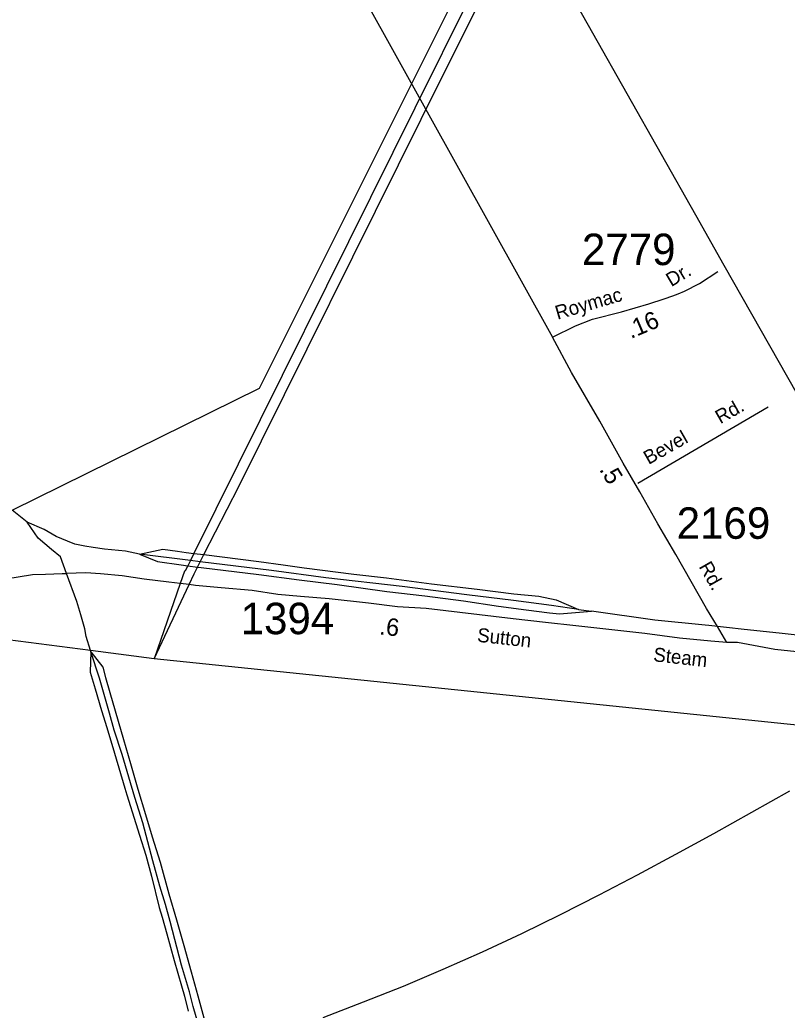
# Model space of a CAD drawing. Extents: x 1945482 to 2853149, y 66427 to 1015778.
# Drawn here: x 2307372 to 2310973, y 193965 to 198614 of the extents above; entities that cross this region are included whole.
import ezdxf

# ---------------------------------------------------------------- set-up
doc = ezdxf.new("R2010")
doc.units = 0
for name, color, linetype in [('Old_Level_10', 7, 'Continuous'), ('Old_Level_11', 7, 'Continuous'), ('Old_Level_17', 7, 'Continuous'), ('Old_Level_3', 7, 'Continuous'), ('Old_Level_32', 7, 'Continuous'), ('Old_Level_35', 7, 'Continuous'), ('Old_Level_44', 7, 'Continuous'), ('Old_Level_56', 7, 'Continuous'), ('Old_Level_8', 7, 'Continuous')]:
    doc.layers.add(name, color=color, linetype=linetype)

msp = doc.modelspace()

# ---------------------------------------------------------------- linework, layer by layer
at = {"layer": 'Old_Level_3'}
msp.add_lwpolyline([(2310983.7, 194993), (2310805.8, 194892.8), (2310627.6, 194793.6), (2310448.8, 194695.7), (2310269.4, 194599.4), (2310089.2, 194505.1), (2309908.1, 194413.3), (2309725.8, 194324.2), (2309542.2, 194238.1), (2309357.3, 194155.6), (2309170.7, 194076.9), (2308982.5, 194002.2), (2308793.2, 193930.2)], dxfattribs=at)
at = {"layer": 'Old_Level_32'}
for points in [[(2309871.7, 197123.6), (2309979.4, 197177.3), (2310058.7, 197208.2), (2310194.8, 197243.7), (2310323.9, 197280.3), (2310395.3, 197303.8), (2310436.5, 197318.5), (2310461.8, 197327.8), (2310491.5, 197339.3), (2310561, 197375.6), (2310647, 197432.4)], [(2310645.2, 195766.2), (2310594.7, 195850.7), (2310450.6, 196103.9), (2310366.1, 196248.4), (2310280.6, 196397.7), (2310202.6, 196533.2), (2310093.2, 196729.9), (2309961.2, 196958.9), (2309871.7, 197123.6)], [(2310690, 195691.1), (2310613.8, 195696.8), (2310467.2, 195711), (2310304.3, 195732.5), (2309980.7, 195769.7), (2309838.1, 195784.1), (2309687.3, 195802.1), (2309279.2, 195849.9), (2309144.8, 195858.6), (2309008.1, 195875.2), (2308823.2, 195895.9), (2308688.7, 195906.5), (2308582.3, 195916.3), (2308461.5, 195935.5), (2308317, 195947.8), (2308196.5, 195959), (2308165.8, 195962.7), (2308124.2, 195967.8), (2308071.8, 195974.1), (2307955.2, 195987.5), (2307852.6, 196003.4), (2307750.1, 196013.4), (2307681.9, 196018.7), (2307591.1, 196015.1)], [(2310690, 195691.1), (2310645.2, 195766.2)], [(2311589, 195587.9), (2311574.5, 195588.8), (2311499.9, 195603.9), (2311337.4, 195613.4), (2311230.8, 195629.2), (2311148.4, 195638), (2311048.1, 195644), (2310915.5, 195658.7), (2310739.4, 195691.1), (2310690, 195691.1)]]:
    msp.add_lwpolyline(points, dxfattribs=at)
at = {"layer": 'Old_Level_35'}
for points in [[(2308695.9, 199240.3), (2309871.7, 197123.6)], [(2310884.2, 196794.8), (2310272.3, 196437.7)], [(2307111.9, 195970), (2307195.2, 195979.4), (2307306.9, 195989.8), (2307432.1, 196010.8), (2307492.1, 196011.1), (2307569.9, 196014.2), (2307580, 196014.6), (2307591.1, 196015.1)]]:
    msp.add_lwpolyline(points, dxfattribs=at)
at = {"layer": 'Old_Level_44'}
msp.add_line((2309993.7, 195846), (2310053.8, 195838.8), dxfattribs=at)
for points in [[(2311748.8, 195574.5), (2310677.6, 197461), (2310543.5, 197697.2), (2309738.8, 199121.3), (2309709.2, 199173.6), (2309672.1, 199239.2), (2309406.8, 199708.8)], [(2307407, 196256.4), (2307336.7, 196312)], [(2307932.8, 196105.2), (2307868.5, 196120.3), (2307768.5, 196129.1), (2307716.4, 196136.5), (2307676.3, 196143.9), (2307630.1, 196153.3), (2307596, 196166.9), (2307541.7, 196188.2), (2307485.4, 196221.3), (2307407, 196256.4)], [(2307591.1, 196015.1), (2307562.9, 196092.4), (2307520.5, 196127.9), (2307458, 196181), (2307407, 196256.4)], [(2307932.8, 196105.2), (2308042.5, 196128.6), (2308112.5, 196119.6), (2308152.5, 196114.1), (2308188.9, 196109.5), (2308236, 196103.4), (2308493.2, 196070.4), (2308607.2, 196055.9), (2308705.4, 196041.2), (2308939.6, 196012.3), (2309091.8, 195994.3), (2309304.2, 195967), (2309518.5, 195941.8), (2309690.8, 195920.1), (2309806.9, 195907.7), (2309889.1, 195890.7), (2309993.7, 195846)], [(2309993.7, 195846), (2309867.5, 195864.2), (2309689.1, 195888), (2309468.9, 195915.3), (2309166.5, 195953.3), (2308807.9, 195994.5), (2308553.6, 196029.2), (2308218.9, 196070.2), (2308172.3, 196075.9), (2307932.8, 196105.2)], [(2307932.8, 196105.2), (2308017.2, 196070.4), (2308129.4, 196055.8), (2308160.2, 196051.6), (2308206.1, 196045.3), (2308223.5, 196042.9), (2308493.9, 196010.4), (2308682, 195984.9), (2308860.4, 195963.4), (2309094.8, 195930.2), (2309273, 195910.7), (2309453.2, 195887), (2309617.5, 195861.1), (2309747.6, 195844.7), (2309857.8, 195830.3), (2309903.9, 195824.9), (2310053.8, 195838.8)], [(2307704.6, 195647.4), (2307702.8, 195653.6), (2307683.8, 195718.6), (2307676.4, 195754.4), (2307657.7, 195821.6), (2307639.2, 195882.9), (2307591.1, 196015.1)], [(2310604.8, 195770.8), (2310587.2, 195772.7), (2310352.2, 195796.6), (2310053.8, 195838.8)], [(2311589, 195587.9), (2311555, 195605.1), (2311475.9, 195643.3), (2311407.5, 195668), (2311345.3, 195687.6), (2311281.1, 195700.6), (2311213.1, 195705.7), (2311103.1, 195716.4), (2310934.9, 195734.1), (2310770.7, 195752), (2310604.8, 195770.8)], [(2307704.6, 195647.4), (2307702.4, 195551.3), (2307725.5, 195474.2), (2307755.6, 195371.4), (2307780.7, 195292.4), (2307815.5, 195171.7), (2307864, 195007.6), (2307873.3, 194975.9), (2307916.6, 194841.6), (2307932.8, 194786.2), (2307962.5, 194693.4), (2307990.5, 194594.5), (2308026.3, 194447.8), (2308040.1, 194402.4), (2308061.3, 194323.2), (2308096.2, 194198.5), (2308130.9, 194079.9), (2308144.9, 194030.4), (2308161.6, 193961.1)], [(2307704.6, 195647.4), (2307761.5, 195575.7), (2307773.4, 195526.1), (2307794.2, 195456.9), (2307859, 195235.4), (2307891.5, 195122.7), (2307926.3, 195002), (2307961, 194883.4), (2307993.2, 194778.6), (2308029.9, 194660), (2308071.8, 194511.7), (2308106.7, 194389), (2308141.5, 194268.3), (2308176.3, 194145.7), (2308206.8, 194032.9), (2308239.6, 193912.1), (2308262.5, 193839), (2308293.7, 193760.2), (2308328.6, 193687.6), (2308350.1, 193648.4), (2308380.3, 193593.6), (2308401.7, 193558.4), (2308409.7, 193458.7)], [(2308409.7, 193458.7), (2308370.3, 193543.2), (2308340.4, 193590), (2308301.5, 193664.5), (2308281.9, 193703.7), (2308273.1, 193723.4), (2308246.7, 193784.4), (2308237.7, 193808), (2308224.2, 193847.5), (2308184.8, 193982), (2308168.1, 194051.3), (2308131.1, 194175.9), (2308076.9, 194381.8), (2308055.8, 194461), (2308028.3, 194547.9), (2307995.6, 194666.7), (2307948.5, 194844.9), (2307911.8, 194963.5), (2307884, 195058.4), (2307851.8, 195165.1), (2307815.2, 195279.7), (2307792.1, 195358.8), (2307745.6, 195523), (2307704.6, 195647.4)]]:
    msp.add_lwpolyline(points, dxfattribs=at)
at = {"layer": 'Old_Level_56'}
for p, q in [((2309185.7, 198264.3), (2309672.1, 199239.2)), ((2309709.2, 199173.6), (2309225.2, 198198.1)), ((2309255.6, 198147.3), (2309738.8, 199121.3)), ((2309225.2, 198198.1), (2308188.9, 196109.5)), ((2308188.9, 196109.5), (2308172.3, 196075.9)), ((2308172.3, 196075.9), (2308160.2, 196051.6)), ((2308206.1, 196045.3), (2308218.9, 196070.2)), ((2308218.9, 196070.2), (2308236, 196103.4)), ((2308124.2, 195967.8), (2308001.8, 195614.8)), ((2308001.8, 195614.8), (2308165.8, 195962.7)), ((2307702.8, 195653.6), (2307117.1, 195729.7)), ((2308001.8, 195614.8), (2307702.8, 195653.6)), ((2311956.6, 195206.4), (2308001.8, 195614.8))]:
    msp.add_line(p, q, dxfattribs=at)
for points in [[(2307336.7, 196312), (2308497.3, 196884.8), (2309185.7, 198264.3)], [(2308236, 196103.4), (2308400.3, 196423.1), (2309255.6, 198147.3)], [(2308160.2, 196051.6), (2308148.5, 196028), (2308144.4, 196026), (2308124.2, 195967.8)], [(2308165.8, 195962.7), (2308189.7, 196013.4), (2308206.1, 196045.3)]]:
    msp.add_lwpolyline(points, dxfattribs=at)

# ---------------------------------------------------------------- texts
at = {"layer": 'Old_Level_10'}
for s, rotation, p in [('Rd.', 29.5833, (2310658.9, 196715)), ('Bevel', 29.5833, (2310322.4, 196524)), ('Rd.', 299.5956, (2310556.3, 196047.6))]:
    msp.add_text(s, height=65.62, rotation=rotation, dxfattribs=at).set_placement(p)
at = {"layer": 'Old_Level_11'}
for s, rotation, p in [('Dr.', 30.8131, (2310428.9, 197358.7)), ('Roymac', 16.3074, (2309894.9, 197205.6)), ('Sutton', 353.6789, (2309515.7, 195694.9)), ('Steam', 353.6789, (2310342.2, 195603.3))]:
    msp.add_text(s, height=65.62, rotation=rotation, dxfattribs=at).set_placement(p)
at = {"layer": 'Old_Level_17'}
for s, rotation, p in [('.16', 23.0437, (2310239.3, 197115.2)), ('.5', 301.4671, (2310088.8, 196503.2)), ('.6', 353.6789, (2309056.7, 195729.2))]:
    msp.add_text(s, height=82.02, rotation=rotation, dxfattribs=at).set_placement(p)
at = {"layer": 'Old_Level_8'}
for s, p in [('2779', (2310009.5, 197462.3)), ('2169', (2310454.3, 196177.7)), ('1394', (2308408.1, 195730))]:
    msp.add_text(s, height=147.64, dxfattribs=at).set_placement(p)

doc.saveas('drawing.dxf')
